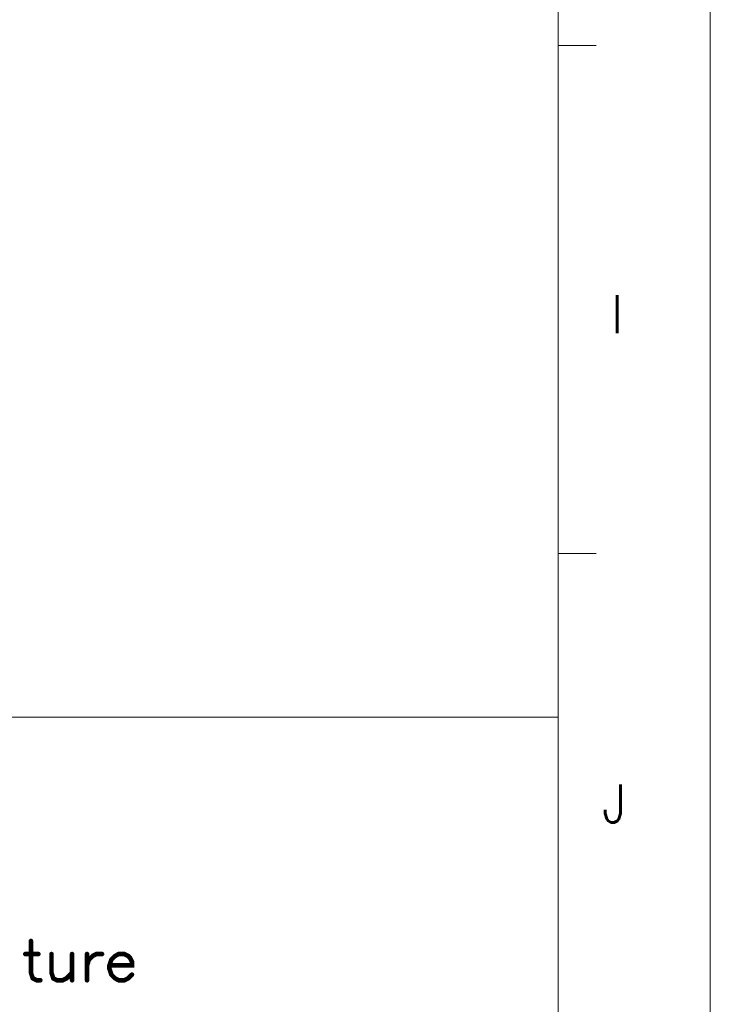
# Model space of a CAD drawing. Header units: millimetres. Extents: x 4497 to 11741, y 5958 to 12619.
# Tile 422 of 424: x 11551 to 11718, y 9067 to 9305. Entities that reach past the tile are written whole.
import ezdxf
from ezdxf.enums import TextEntityAlignment as Align

# ---------------------------------------------------------------- set-up
doc = ezdxf.new("R2010")
doc.units = ezdxf.units.MM
doc.header["$LTSCALE"] = 0.8
doc.layers.get('0').update_dxf_attribs({"linetype": 'CONTINUOUS', "lineweight": 0})
doc.styles.get("Standard").update_dxf_attribs({"font": 'romans.shx', "width": 0.8, "oblique": 5, "bigfont": 'whgtxt.shx'})

# ---------------------------------------------------------------- blocks, each defined once
blk = doc.blocks.new('SMOOTH_0$064516')
at = {"const_width": 0.0323}
blk.add_lwpolyline([(-0.016, 0, 1), (0.016, 0, 1)], format="xyb", close=True, dxfattribs=at)
blk = doc.blocks.new('logo')
at = {"color": 7, "const_width": 0.859}
for points in [[(-3389.85, 5311.97), (-3389.85, 5306.03), (-3389.5, 5304.99), (-3388.8, 5304.64), (-3388.11, 5304.64)], [(-3390.9, 5309.53), (-3388.46, 5309.53)], [(-3386.01, 5309.53), (-3386.01, 5306.03), (-3385.67, 5304.99), (-3384.96, 5304.64), (-3383.92, 5304.64), (-3383.22, 5304.99), (-3382.17, 5306.03)], [(-3382.17, 5309.53), (-3382.17, 5304.64)], [(-3379.38, 5307.43), (-3379.04, 5308.48), (-3378.34, 5309.17), (-3377.64, 5309.53), (-3376.59, 5309.53)], [(-3379.38, 5309.53), (-3379.38, 5304.64)], [(-3375.2, 5307.43), (-3371.01, 5307.43), (-3371.01, 5308.13), (-3371.36, 5308.82), (-3371.71, 5309.17), (-3372.41, 5309.53), (-3373.46, 5309.53), (-3374.15, 5309.17), (-3374.85, 5308.48), (-3375.2, 5307.43), (-3375.2, 5306.74), (-3374.85, 5305.69), (-3374.15, 5304.99), (-3373.46, 5304.64), (-3372.41, 5304.64), (-3371.71, 5304.99), (-3371.01, 5305.69)]]:
    blk.add_lwpolyline(points, dxfattribs=at)
at = {"color": 7, "xscale": 13.31, "yscale": 13.31, "zscale": 13.31}
for p in [(-3389.85, 5311.97), (-3390.9, 5309.53), (-3388.46, 5309.53), (-3386.01, 5309.53), (-3382.17, 5309.53), (-3379.38, 5309.53), (-3378.34, 5309.17), (-3377.64, 5309.53), (-3376.59, 5309.53), (-3374.15, 5309.17), (-3373.46, 5309.53), (-3372.41, 5309.53), (-3371.71, 5309.17), (-3371.36, 5308.82), (-3379.38, 5307.43), (-3379.04, 5308.48), (-3375.2, 5307.43), (-3375.2, 5307.43), (-3374.85, 5308.48), (-3371.01, 5308.13), (-3371.01, 5307.43), (-3389.85, 5306.03), (-3386.01, 5306.03), (-3382.17, 5306.03), (-3375.2, 5306.74), (-3374.85, 5305.69), (-3371.01, 5305.69), (-3389.5, 5304.99), (-3388.8, 5304.64), (-3388.11, 5304.64), (-3385.67, 5304.99), (-3384.96, 5304.64), (-3383.92, 5304.64), (-3383.22, 5304.99), (-3382.17, 5304.64), (-3379.38, 5304.64), (-3374.15, 5304.99), (-3373.46, 5304.64), (-3372.41, 5304.64), (-3371.71, 5304.99)]:
    blk.add_blockref('SMOOTH_0$064516', p, dxfattribs=at)

msp = doc.modelspace()

# ---------------------------------------------------------------- linework, layer by layer
for p, q in [((11718.436, 10318.607), (11718.436, 8770.898)), ((11681.629, 8807.705), (11681.629, 10281.801)), ((11681.629, 9299.07), (11690.831, 9299.07)), ((11681.629, 9176.229), (11690.831, 9176.229)), ((11286.881, 9136.662), (11681.629, 9136.662)), ((11681.629, 8807.705), (11681.629, 9136.662))]:
    msp.add_line(p, q)

# ---------------------------------------------------------------- block references
at = {"xscale": 1.296000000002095, "yscale": 1.295999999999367, "zscale": 1.295999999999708}
msp.add_blockref('logo', (15947.456, 2198.249), dxfattribs=at)

# ---------------------------------------------------------------- texts
at = {"width": 0.933333}
for s, p in [('I', (11695.902, 9234.121)), ('J', (11695.229, 9115.785))]:
    msp.add_text(s, height=9.202, dxfattribs=at).set_placement(p, align=Align.MIDDLE_CENTER)

doc.saveas('drawing.dxf')
